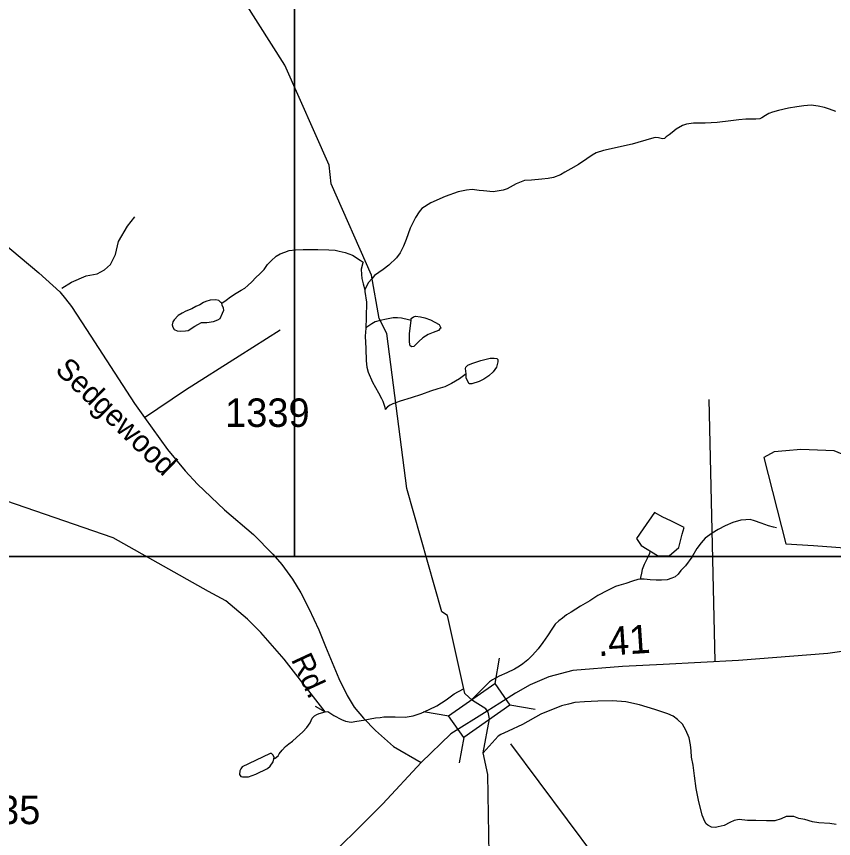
# Model space of a CAD drawing. Extents: x 2082433 to 2279600, y 546599 to 755198.
# Drawn here: x 2162677 to 2166268, y 628988 to 632601 of the extents above; entities that cross this region are included whole.
import ezdxf

# ---------------------------------------------------------------- set-up
doc = ezdxf.new("R2010")
doc.units = 0
for name, color, linetype in [('Exist Hydrographic Creek Single Shore', 7, 'Continuous'), ('Exist Hydrographic Misc Water Feature', 7, 'Continuous'), ('Exist Hydrographic Pond Over 1500 Sq Ft', 7, 'Continuous'), ('Exist Hydrographic Pond Under 1500 Sq Ft', 7, 'Continuous'), ('Exist Road Non-System Type 51', 7, 'Continuous'), ('Exist Road Secondary Mileage Hundredths English Label', 7, 'Continuous'), ('Exist Road Secondary Structure Standard Bridge CELL', 7, 'Continuous'), ('Exist Road Secondary Structure Standard Bridge Number Label', 7, 'Continuous'), ('Exist Road Secondary Type 51 Attributed', 7, 'Continuous'), ('Exist Road Secondary Type 51 Label', 7, 'Continuous'), ('Exist Road Secondary Type 51 Number Label', 7, 'Continuous'), ('Map Preparation Inset Cut Line', 7, 'Continuous')]:
    doc.layers.add(name, color=color, linetype=linetype)

msp = doc.modelspace()

# ---------------------------------------------------------------- linework, layer by layer
at = {"layer": 'Exist Hydrographic Creek Single Shore'}
for points in [[(2164646.7, 629625.7), (2164570.6, 629968.4), (2164545.8, 629985.2), (2164392.6, 630526.4), (2164304.7, 631207.2), (2164271.7, 631273.5), (2164236.8, 631464.4), (2164059.6, 631864.9), (2164050.6, 631947.1), (2163856.6, 632387.3), (2163680.7, 632663.2), (2163663.7, 632729.1), (2163486.7, 633034.5), (2163393.6, 633269.3), (2163232.7, 633810.6), (2163199.6, 633817.8), (2163156.8, 633959.7), (2163102, 634050.1)], [(2163989.6, 629570.5), (2164033.4, 629545.6), (2163852.9, 629777.4), (2163750.7, 629894.3), (2163692.2, 629952.7), (2163596.6, 630033.7), (2163520.9, 630073.5), (2163102.6, 630309.8), (2162501.6, 630515.6), (2161991.7, 630837.5), (2161723.7, 631075.9), (2160686.7, 631661.1), (2160641.5, 631659.2), (2160567.1, 631709.8), (2160529.1, 631758.9), (2160510.9, 631763.1), (2160502.5, 631796.8), (2160482.8, 631801.1), (2160440.6, 631805.3), (2160355, 631843.2), (2160239.8, 631847.4), (2160138.6, 631836.2)], [(2166016.2, 630354.2), (2166004.1, 630356), (2165981.8, 630362.3), (2165949.8, 630374), (2165919.8, 630383.8), (2165901.8, 630389.8), (2165881.7, 630389.6), (2165859.8, 630387.2), (2165825.7, 630377.4), (2165791.9, 630363), (2165760.3, 630346.7), (2165734.3, 630330.8), (2165704.1, 630308.5), (2165686.5, 630288.5), (2165666.8, 630262.3), (2165644.7, 630224.2), (2165617, 630186.2), (2165597.1, 630166.1), (2165585.2, 630150.1), (2165571.3, 630138), (2165557.5, 630132), (2165537.2, 630125.7), (2165511.4, 630123.5), (2165487.6, 630123.5), (2165461.5, 630125.4), (2165435.3, 630128.9), (2165417.5, 630128.8)], [(2165460.5, 630249.2), (2165458.9, 630241.4), (2165448.6, 630219), (2165435.1, 630193.1), (2165427.1, 630171.1), (2165423.2, 630155.1), (2165419.3, 630135), (2165417.5, 630128.8)], [(2165417.5, 630128.8), (2165407.4, 630127.1), (2165383.6, 630118.9), (2165355.5, 630108.5), (2165323.5, 630100.4), (2165309.6, 630096.4), (2165273.9, 630078.3), (2165231.5, 630055.9), (2165196, 630033.7), (2165156.2, 630009.7), (2165114, 629983.3), (2165094.5, 629971.2), (2165076.5, 629957.3), (2165060.5, 629945.1), (2165044.5, 629930.9), (2165032.6, 629912.8), (2165011.3, 629878.7), (2164990.7, 629850.6), (2164969, 629822.7), (2164945.2, 629794.6), (2164923.7, 629774.4), (2164902, 629756.2), (2164888, 629746.1), (2164866.1, 629732), (2164831.8, 629716), (2164798, 629701.7), (2164768.3, 629685.5), (2164756.2, 629677.6), (2164677.2, 629598.6)], [(2164045, 629547.4), (2164071.5, 629529.6), (2164105.5, 629511.9), (2164123.4, 629503.9), (2164147.4, 629500), (2164173, 629504.2), (2164201.5, 629508.4), (2164231.2, 629514.4), (2164255.4, 629518.5), (2164275.3, 629520.8), (2164291.3, 629522.8), (2164341.1, 629523.4), (2164385, 629521.6), (2164420.9, 629527.5), (2164454.9, 629539.8), (2164491, 629555.8), (2164524.9, 629572.2), (2164564.9, 629598.2), (2164600.3, 629624.5), (2164642, 629646.6)], [(2166196.7, 625195.3), (2166153.6, 625396.3), (2166120.8, 625419.9), (2166143.8, 625721.3), (2166257.8, 626194.6), (2166256.8, 626388.1), (2166205.7, 626553.2), (2165903.7, 626969.3), (2165584.8, 627317), (2165115.7, 627772.6), (2164947.7, 628012.2), (2164761.7, 628478.5), (2164748.8, 629269.3), (2164728.7, 629365.5), (2164756.1, 629514.4), (2164749.7, 629543.1), (2164739.6, 629558.9), (2164680.7, 629595.4), (2164646.7, 629625.7)], [(2166279.3, 629050.4), (2166251, 629054.2), (2166203, 629057.8), (2166175.3, 629061.6), (2166141.3, 629071.6), (2166114.8, 629077.2), (2166093.3, 629085.3), (2166073, 629085.2), (2166059.3, 629084.8), (2166037.1, 629074.8), (2166009, 629066.8), (2165972.9, 629066.6), (2165925.6, 629068.1), (2165889.5, 629067.9), (2165853, 629071.8), (2165831.1, 629067.8), (2165811.6, 629059.4), (2165787.6, 629045.6), (2165761.3, 629039.4), (2165749, 629037.2), (2165731.2, 629039.1), (2165715, 629047.2), (2165707.2, 629052.9), (2165701.3, 629063.1), (2165691, 629091), (2165674.6, 629156.7), (2165664.5, 629208.5), (2165656.6, 629264.5), (2165650.2, 629310.5), (2165643.8, 629346.7), (2165641.8, 629374.6), (2165639.5, 629400.5), (2165633.6, 629430.6), (2165619.2, 629464.4), (2165603.2, 629490.4), (2165582.5, 629512.2), (2165562.8, 629526.1), (2165538.9, 629535.8), (2165482.3, 629555.7), (2165414.6, 629575.3), (2165354.3, 629588.8), (2165296.7, 629594.3), (2165232.5, 629592.2), (2165172.6, 629589.9), (2165130.6, 629585.7), (2165102.5, 629579.5), (2165072.6, 629571.4), (2164980.7, 629534.6), (2164901.3, 629490.2), (2164837.4, 629460.1), (2164805.6, 629445.9), (2164793.7, 629437.9), (2164728.7, 629365.5)], [(2163808.4, 629338.3), (2163814.2, 629342.3), (2163826.5, 629352.2), (2163832, 629360.2), (2163844.5, 629376.2), (2163859.9, 629392.5), (2163873.8, 629404.6), (2163889.8, 629416.8), (2163907.9, 629432.7), (2163935.8, 629456.9), (2163953.4, 629476.9), (2163967.5, 629497.1), (2163977.2, 629517.1), (2163987.2, 629527), (2163997.3, 629533.2), (2164007.3, 629537.3), (2164033.4, 629545.6), (2164045, 629547.4)]]:
    msp.add_lwpolyline(points, dxfattribs=at)
at = {"layer": 'Exist Hydrographic Misc Water Feature'}
for points in [[(2166277.5, 632183.2), (2166249.8, 632193.1), (2166227.6, 632200.8), (2166199.7, 632206.7), (2166169.8, 632210.4), (2166137.6, 632208.4), (2166105.8, 632204.2), (2166069.5, 632198), (2166025.2, 632187.6), (2165999.8, 632179.7), (2165983.8, 632173.6), (2165968, 632165.5), (2165951.8, 632155.3), (2165944, 632151.2), (2165925.8, 632149.1), (2165902, 632149.1), (2165881.9, 632148.9), (2165852, 632146.9), (2165816.3, 632142.6), (2165755.8, 632134.3), (2165704.1, 632131.9), (2165652, 632131.7), (2165622.1, 632127.3), (2165604.1, 632121.5), (2165576.4, 632105), (2165558.3, 632091.1), (2165544.6, 632081), (2165532.3, 632071.1), (2165524.5, 632065), (2165516.5, 632062.9), (2165498.5, 632066.9), (2165484.3, 632068.6), (2165468.3, 632064.5), (2165382.8, 632040.2), (2165257.1, 632011.3), (2165224.9, 632001.2), (2165207.1, 631991.3), (2165183.1, 631975), (2165147.2, 631950.9), (2165113.8, 631930.8), (2165087.5, 631916.5), (2165067.2, 631904.5), (2165037.7, 631892.4), (2165013.5, 631888.3), (2164986, 631886), (2164939.7, 631881.6), (2164909.8, 631879.7), (2164887.8, 631871.2), (2164873.7, 631865.3), (2164833.9, 631843.3), (2164815.8, 631837.1), (2164790.2, 631832.9), (2164772, 631830.8), (2164730.1, 631834.7), (2164710, 631836.5), (2164679.9, 631840.2), (2164654.1, 631838.1), (2164618.4, 631830.1), (2164560.5, 631809.6), (2164498.4, 631781.3), (2164458.2, 631756.9), (2164446.5, 631742.9), (2164430.8, 631716.9), (2164407, 631671), (2164389.5, 631620.5), (2164377.4, 631590.7), (2164363.9, 631562.7), (2164347.7, 631540.4), (2164313.9, 631508.2), (2164288, 631488.2), (2164250.1, 631461.9), (2164238.4, 631447.8), (2164224.3, 631431.7), (2164213, 631410), (2164208.7, 631399.6)], [(2163579.2, 631340.3), (2163599.3, 631354.2), (2163617.1, 631368.6), (2163643.1, 631384.5), (2163664.9, 631398.7), (2163680.7, 631406.8), (2163694.6, 631418.9), (2163710.8, 631434.7), (2163728.4, 631453.2), (2163746.5, 631469.1), (2163766.4, 631489.2), (2163780.1, 631511.5), (2163796.5, 631527.2), (2163818.1, 631547.5), (2163835.9, 631557.8), (2163856, 631565.7), (2163875.7, 631572.1), (2163903.6, 631575.9), (2163937.6, 631576.1), (2163975.9, 631576.4), (2164001.8, 631576.5), (2164049.6, 631575), (2164077.9, 631573.1), (2164095.9, 631569.2), (2164121.7, 631563.2), (2164153.7, 631551.5), (2164188, 631529.7), (2164200.3, 631521.8)], [(2164200.3, 631521.8), (2164199.9, 631517.8), (2164192.3, 631489.7), (2164194.1, 631467.5), (2164194.5, 631449.6), (2164200.3, 631425.6), (2164208.7, 631399.6)], [(2164208.7, 631399.6), (2164208.7, 631391.9), (2164215, 631345.9), (2164213.4, 631277.6), (2164211.8, 631231.7)], [(2163579.2, 631340.3), (2163575.1, 631344.1), (2163567.1, 631352.2), (2163553.3, 631355.9), (2163529.1, 631353.9), (2163509.5, 631348), (2163499.4, 631343.8), (2163483.2, 631333.7), (2163465.8, 631325.8), (2163447.5, 631315.6), (2163421.5, 631305.3), (2163405.3, 631297.2), (2163388.1, 631287.2), (2163369.8, 631267.3), (2163363.7, 631259.3), (2163361.8, 631245), (2163364.1, 631235.3), (2163370, 631225.1), (2163384, 631219.3), (2163400.2, 631217.3), (2163420, 631219.5), (2163431.7, 631221.4), (2163461.7, 631239.6), (2163473.6, 631247.6), (2163489.8, 631255.7), (2163513.8, 631256.1), (2163543.7, 631260.1), (2163561.5, 631268.3), (2163572, 631274.1), (2163583.3, 631296.3), (2163587.8, 631310.2), (2163587.4, 631318.4), (2163581.2, 631332.2), (2163579.2, 631340.3)], [(2164411.5, 631264.7), (2164399.2, 631267), (2164369.4, 631274.8), (2164351, 631276.7), (2164333.1, 631276.6), (2164303.6, 631270.5), (2164275.5, 631264.2), (2164253.6, 631258.2), (2164239.4, 631250.2), (2164217.5, 631235.7), (2164211.8, 631231.7)], [(2164411.5, 631264.7), (2164411.3, 631272.9), (2164421.5, 631281.1), (2164431.2, 631283.3), (2164453.3, 631281.1), (2164471.4, 631277.2), (2164497, 631267.7), (2164535.3, 631247.7), (2164539.2, 631237.7), (2164541.7, 631231.7), (2164537.6, 631227.9), (2164531.4, 631221.5), (2164507.6, 631211.7), (2164485.9, 631203.2), (2164463.6, 631189.2), (2164445.9, 631173.2), (2164424, 631150.9), (2164413.9, 631149.2), (2164407.8, 631153), (2164404.1, 631168.9), (2164403.7, 631207.1), (2164411.5, 631264.7)], [(2164211.8, 631231.7), (2164209.7, 631195.9), (2164212.6, 631141.9), (2164214.6, 631088.1), (2164216.3, 631059.8), (2164222.8, 631038.1), (2164241.1, 630994.1), (2164267.5, 630946.2), (2164281.5, 630922.2), (2164287.4, 630910.4), (2164295.4, 630884.4), (2164297.7, 630874.4)], [(2164652.6, 631030.4), (2164650.6, 631054.2), (2164652.4, 631060.4), (2164660.6, 631068.5), (2164678, 631076.4), (2164718.4, 631088.6), (2164758.4, 631098.7), (2164776.3, 631098.9), (2164788.2, 631097.1), (2164792.3, 631093.3), (2164792.3, 631083.1), (2164786.5, 631059.2), (2164772.6, 631039), (2164752.7, 631021), (2164730.7, 631006.8), (2164710.9, 630996.9), (2164678.9, 630986.7), (2164667, 630986.5), (2164661, 630996.3), (2164653, 631012.5), (2164652.6, 631030.4)], [(2164652.6, 631030.4), (2164624.7, 631008.3), (2164589.1, 630988.1), (2164559.1, 630974), (2164529, 630963.9), (2164497, 630953.7), (2164457.2, 630939.5), (2164411.5, 630924.9), (2164363.7, 630910.7), (2164331.3, 630898.5), (2164319.8, 630892.5), (2164307.5, 630884.7), (2164297.7, 630874.4)]]:
    msp.add_lwpolyline(points, dxfattribs=at)
at = {"layer": 'Exist Hydrographic Pond Over 1500 Sq Ft'}
msp.add_lwpolyline([(2165961.7, 630663.1), (2166057.3, 630283.3), (2166179.4, 630275.4), (2166376, 630262.1), (2166530, 630328.5), (2166625.6, 630421.4), (2166668.1, 630463.9), (2166662.8, 630501.1), (2166604.4, 630551.6), (2166511.4, 630596.7), (2166429.1, 630625.9), (2166269.7, 630692.3), (2166123.7, 630697.7), (2166057.3, 630692.3), (2166006.8, 630687)], close=True, dxfattribs=at)
at = {"layer": 'Exist Hydrographic Pond Under 1500 Sq Ft'}
msp.add_lwpolyline([(2165422.5, 630275.4), (2165494.2, 630232.9), (2165544.7, 630230.2), (2165587.2, 630267.4), (2165603.1, 630325.8), (2165611.1, 630355.1), (2165552.7, 630384.3), (2165518.1, 630400.2), (2165480.9, 630421.4), (2165430.5, 630349.7), (2165401.3, 630307.2)], close=True, dxfattribs=at)
msp.add_lwpolyline([(2163808.4, 629338.3), (2163810.3, 629346.5), (2163804.1, 629356.3), (2163798.4, 629362.1), (2163792.4, 629362.2), (2163728.2, 629331.7), (2163668.8, 629303.4), (2163662.6, 629295.4), (2163658.9, 629285.4), (2163656.7, 629269.5), (2163663, 629261.7), (2163671.2, 629259.6), (2163696.7, 629259.8), (2163728.9, 629272), (2163780.5, 629296.2), (2163792.4, 629306.2), (2163804.7, 629326.2), (2163808.4, 629338.3)], dxfattribs=at)
at = {"layer": 'Exist Road Non-System Type 51'}
msp.add_line((2165719, 630918.3), (2165745.8, 629767.2), dxfattribs=at)
for points in [[(2162877, 631406.6), (2162918.4, 631432.7), (2162983.8, 631461.1), (2163031.7, 631469.8), (2163064.4, 631487.2), (2163090.6, 631511.2), (2163112.4, 631554.8), (2163125.5, 631611.5), (2163164.7, 631679.1), (2163197.4, 631720.5)], [(2163239.5, 630838.1), (2163419.8, 630959.6), (2163655.2, 631110.1), (2163836.2, 631223.4)]]:
    msp.add_lwpolyline(points, dxfattribs=at)
at = {"layer": 'Exist Road Secondary Structure Standard Bridge CELL'}
for p, q in [((2164798.7, 629781.2), (2164779.2, 629669.7)), ((2164957.2, 629555.4), (2164845.7, 629574.9)), ((2164577.5, 629525.6), (2164466, 629545.1)), ((2164642.6, 629432.9), (2164623, 629321.5))]:
    msp.add_line(p, q, dxfattribs=at)
msp.add_lwpolyline([(2164845.7, 629574.9), (2164642.9, 629432.5), (2164576.3, 629527.3), (2164779.2, 629669.7)], close=True, dxfattribs=at)
at = {"layer": 'Exist Road Secondary Structure Standard Bridge Number Label'}
msp.add_line((2164848.3, 629405.1), (2165774.2, 628162.8), dxfattribs=at)
at = {"layer": 'Exist Road Secondary Type 51 Attributed'}
for points in [[(2162537.1, 631673.2), (2162775.9, 631473.8), (2162867.2, 631390.9), (2162892.5, 631360), (2162918.5, 631327), (2162985.2, 631225.1), (2163195.9, 630900.7), (2163239.5, 630838.1), (2163340.6, 630697.7), (2163417.9, 630604.3), (2163473.4, 630546), (2163592, 630432.9), (2163719.2, 630324), (2163803.1, 630238.3), (2163843.1, 630192.7), (2163890.9, 630128.1), (2163926.7, 630068.4), (2163962.5, 629999.6), (2164006.3, 629904.9), (2164035.5, 629831.8), (2164093.9, 629692.4), (2164129.8, 629616.7), (2164161.7, 629566.3), (2164202.8, 629517.1), (2164254.6, 629462.7), (2164334.3, 629393.6), (2164455.1, 629323.3)], [(2166473.6, 629843.8), (2166387.1, 629822), (2166242.6, 629801.6), (2165850.5, 629771.3), (2165518.8, 629753.5), (2165340.2, 629744.2), (2165122.1, 629727.5), (2165016.8, 629699.5), (2164934.4, 629664.4), (2164869.4, 629627.5), (2164801, 629583.7), (2164744.9, 629548.6)], [(2164744.9, 629548.6), (2164586.6, 629448.1), (2164455.1, 629323.3)], [(2164455.1, 629323.3), (2164286.5, 629141.3), (2164159, 629013.8), (2164068.5, 628925.7), (2163904.5, 628824), (2163641.3, 628674.9), (2163446.6, 628562.6), (2163386, 628513.4), (2163312.4, 628441.5), (2163246.8, 628360.2), (2163130.8, 628213.4)]]:
    msp.add_lwpolyline(points, dxfattribs=at)
at = {"layer": 'Map Preparation Inset Cut Line'}
for points in [[(2115667.4, 674476.7), (2179108.5, 674476.7), (2179108.5, 645771.4), (2163899.7, 645768.1), (2163899.7, 630228.2), (2103425.3, 630228.2), (2103425.3, 662094.1)], [(2163899.7, 645768.1), (2179108.5, 645768.1), (2179108.5, 630228.2), (2163899.7, 630228.2)], [(2125488.3, 630228.2), (2201171.6, 630228.2), (2201171.6, 601522.9), (2185962.8, 601519.6), (2185962.8, 585979.7), (2125488.3, 585979.7)]]:
    msp.add_lwpolyline(points, close=True, dxfattribs=at)

# ---------------------------------------------------------------- texts
at = {"layer": 'Exist Road Secondary Mileage Hundredths English Label'}
msp.add_text('.41', height=125, rotation=3.7806, dxfattribs=at).set_placement((2165233.8, 629789.6))
at = {"layer": 'Exist Road Secondary Type 51 Label'}
for s, rotation, p in [('Sedgewood', 315.9109, (2162842.9, 631042.6)), ('Rd.', 294.9693, (2163882.4, 629775.1))]:
    msp.add_text(s, height=95, rotation=rotation, dxfattribs=at).set_placement(p)
at = {"layer": 'Exist Road Secondary Type 51 Number Label'}
for s, p in [('1339', (2163593.8, 630797.2)), ('1335', (2162410.3, 629051.7))]:
    msp.add_text(s, height=125, dxfattribs=at).set_placement(p)

doc.saveas('drawing.dxf')
